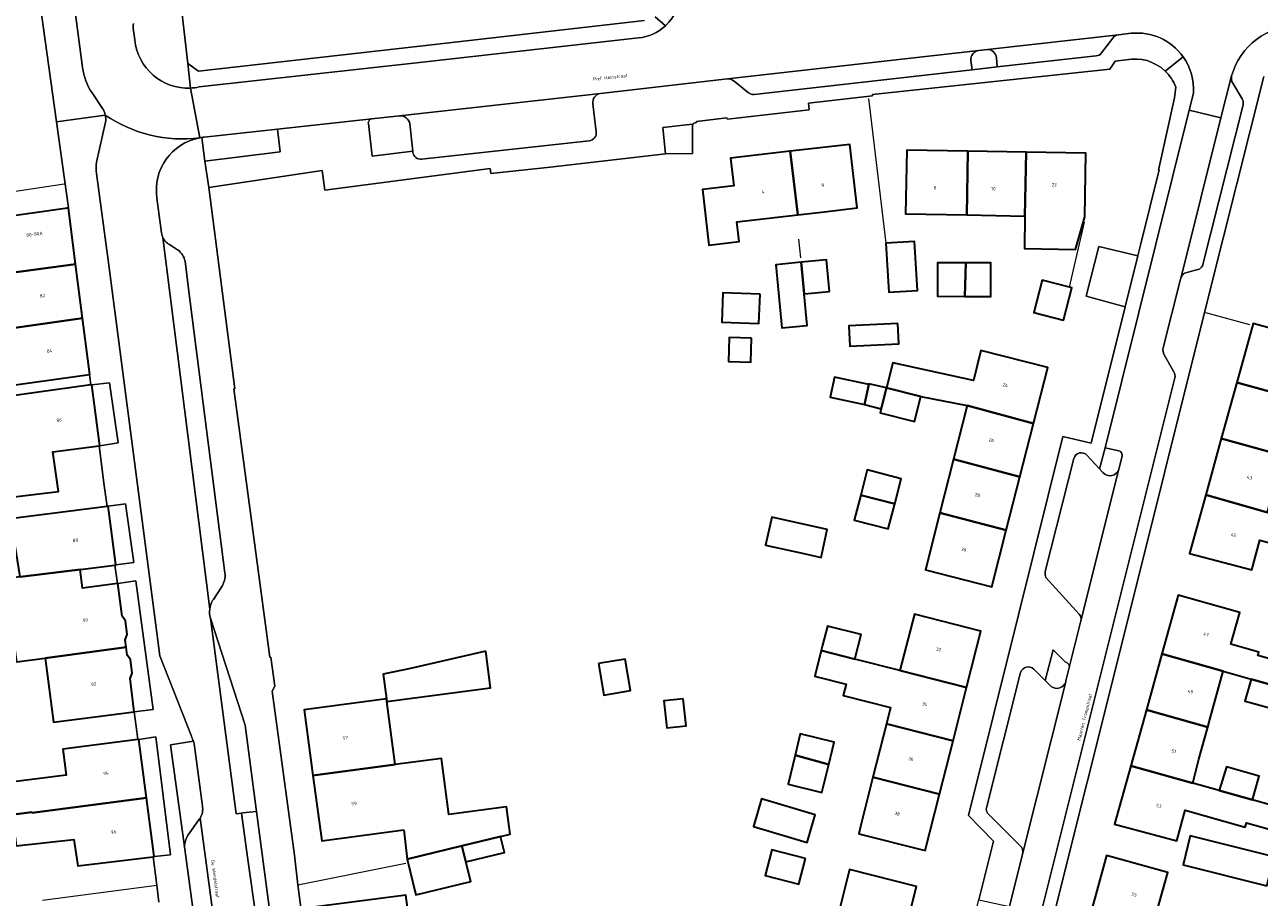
# Model space of a CAD drawing. Header units: metres. Extents: x 197700 to 204338, y 317132 to 325229.
# Tile 981 of 1056: x 199047 to 199181, y 321066 to 321160. Entities that reach past the tile are written whole.
import ezdxf
from ezdxf.enums import TextEntityAlignment as Align

# ---------------------------------------------------------------- set-up
doc = ezdxf.new("R2010")
doc.units = ezdxf.units.M
for name, color, linetype, lineweight in [('B-WE-GR-BEPLANTING_CULTUUR_BODEMBEDEKKER-GV', 90, 'Continuous', 18), ('B-WE-GR-BEPLANTING_CULTUUR_HEESTERS-GV', 90, 'Continuous', 18), ('B-WE-IE-TERREINAFSCHEIDING_KUNSTMATIG_HEKWERK-G', 20, 'IE-TERREINAFSCHEIDING-KUNSTMATIG', 18), ('B-WE-IE-TERREINAFSCHEIDING_KUNSTMATIG_MUUR-G', 90, 'IE-TERREINAFSCHEIDING-KUNSTMATIG-DICHT', 18), ('B-WE-OG-BEBOUWING-GV', 7, 'Continuous', 35), ('B-WE-OG-BEBOUWING-T18', 10, 'Continuous', 18), ('B-WE-OG-TERREIN_ERF-GV', 7, 'Continuous', 18), ('B-WE-OG-TOPOGRAFIE-T18', 10, 'Continuous', 18), ('B-WE-VH-VERHARDING_ASFALT-GV', 252, 'Continuous', 18), ('B-WE-VH-VERHARDING_BETONSTRAATSTEEN-GV', 252, 'Continuous', 18), ('B-WE-VH-VERHARDING_STRAATBAKSTEEN-GV', 252, 'Continuous', 18), ('B-WE-VH-VERHARDING_TEGEL-GV', 252, 'Continuous', 18)]:
    doc.layers.add(name, color=color, linetype=linetype, lineweight=lineweight)
doc.styles.add('NLCS-ISO-M200-T18', font='NLCS-ISO.ttf', dxfattribs={"height": 0.36})
doc.linetypes.add('IE-TERREINAFSCHEIDING-KUNSTMATIG', pattern='A,4,[82,NLCS.SHX,S=0.75,R=90,X=0,Y=0],4,-2', length=10)
doc.linetypes.add('IE-TERREINAFSCHEIDING-KUNSTMATIG-DICHT', pattern='A,8,-1,[82,NLCS.SHX,S=0.75,R=90,X=0,Y=0],-1', length=10)

msp = doc.modelspace()

# ---------------------------------------------------------------- linework, layer by layer
at = {"layer": 'B-WE-GR-BEPLANTING_CULTUUR_BODEMBEDEKKER-GV'}
for points in [[(199150.329, 321157.523, 0.4118327), (199149.473, 321156.436)], [(199152.221, 321156.735, 0.389774), (199151.249, 321157.631)], [(199084.724, 321150.15, 0.4156037), (199084.348, 321149.629)], [(199088.841, 321149.599, 0.3639371), (199087.715, 321150.479)], [(199165.8, 321113.68, 0.3568112), (199165.464, 321114.264)], [(199163.722, 321111.902, 0.577898), (199165.463, 321112.28)], [(199160.101, 321090.838, 0.460709), (199159.682, 321091.404)], [(199158.143, 321088.791, 0.5248287), (199159.71, 321089.305)], [(199065.629, 321081.814, 0.0623452), (199065.434, 321082.868)], [(199066.162, 321074.564, 0.1883253), (199066.411, 321075.862)], [(199066.036, 321074.387, 0.0315475), (199066.162, 321074.564)], [(199064.496, 321071.219, -0.1783845), (199064.882, 321072.744)]]:
    msp.add_lwpolyline(points, format="xyb", dxfattribs=at)
for points in [[(199151.249, 321157.631), (199150.329, 321157.523)], [(199149.473, 321156.436), (199149.598, 321155.421), (199152.317, 321155.761), (199152.221, 321156.735)], [(199084.348, 321149.629), (199084.739, 321146.1), (199089.15, 321146.629), (199088.841, 321149.599)], [(199087.715, 321150.479), (199084.724, 321150.15)], [(199165.464, 321114.264), (199163.974, 321114.585), (199163.358, 321112.304), (199163.722, 321111.902)], [(199165.463, 321112.28), (199165.8, 321113.68)], [(199159.682, 321091.404), (199158.353, 321092.74), (199157.491, 321089.44), (199158.143, 321088.791)], [(199159.731, 321089.387), (199160.101, 321090.838)], [(199159.71, 321089.305), (199159.731, 321089.387)], [(199065.434, 321082.868), (199062.971, 321082.5), (199064.496, 321071.219)], [(199066.411, 321075.862), (199065.629, 321081.814)], [(199064.882, 321072.744), (199066.036, 321074.387)]]:
    msp.add_lwpolyline(points, dxfattribs=at)
msp.add_lwpolyline([(199119.367, 321149.577), (199116.171, 321149.213), (199116.443, 321146.365), (199119.393, 321146.409)], close=True, dxfattribs=at)
at = {"layer": 'B-WE-GR-BEPLANTING_CULTUUR_HEESTERS-GV'}
msp.add_lwpolyline([(199066.363, 321148.124), (199066.659, 321145.551), (199074.816, 321146.557), (199074.539, 321149.009), (199066.602, 321148.153), (199066.482, 321148.14)], close=True, dxfattribs=at)
at = {"layer": 'B-WE-IE-TERREINAFSCHEIDING_KUNSTMATIG_HEKWERK-G'}
for points in [[(199138.399, 321152.326), (199140.28, 321136.71)], [(199026.011, 321139.257), (199051.461, 321143.096)], [(199160.127, 321131.934), (199161.74, 321138.961)], [(199174.827, 321129.195), (199179.57, 321127.9)], [(199076.737, 321067.364), (199088.39, 321069.692)], [(199049.133, 321065.708), (199061.477, 321067.301)]]:
    msp.add_lwpolyline(points, dxfattribs=at)
at = {"layer": 'B-WE-IE-TERREINAFSCHEIDING_KUNSTMATIG_MUUR-G'}
msp.add_lwpolyline([(199131.079, 321135.107), (199130.864, 321137.144)], dxfattribs=at)
at = {"layer": 'B-WE-OG-BEBOUWING-GV'}
for points in [[(199129.918, 321146.629), (199123.48, 321145.89), (199123.845, 321142.902), (199120.475, 321142.515), (199121.156, 321136.494), (199124.415, 321136.868), (199124.169, 321139.013), (199130.757, 321139.769)], [(199133.657, 321140.102), (199137.17, 321140.51), (199136.38, 321147.37), (199129.918, 321146.629), (199130.757, 321139.769)], [(199149.147, 321146.632), (199142.527, 321146.738), (199142.407, 321139.86), (199149.027, 321139.745)], [(199149.027, 321139.745), (199155.304, 321139.635), (199155.424, 321146.532), (199149.147, 321146.632)], [(199161.791, 321139.532), (199161.901, 321146.429), (199155.424, 321146.532), (199155.304, 321139.635), (199155.242, 321136.116), (199160.767, 321136.019)], [(199051.92, 321140.508), (199051.92, 321140.51), (199051.589, 321140.462), (199036.58, 321138.31), (199036.848, 321136.364), (199033.183, 321135.86), (199033.73, 321131.887), (199037.394, 321132.391), (199043.84, 321133.32), (199043.84, 321133.25), (199052.709, 321134.437)], [(199140.28, 321136.71), (199140.59, 321131.39), (199143.68, 321131.57), (199143.37, 321136.89)], [(199131.442, 321131.211), (199131.121, 321134.63), (199128.395, 321134.375), (199129.037, 321127.537), (199131.762, 321127.792)], [(199134.167, 321131.467), (199133.847, 321134.886), (199131.121, 321134.63), (199131.442, 321131.211)], [(199148.819, 321130.95), (199148.905, 321134.569), (199145.872, 321134.581), (199145.858, 321130.961)], [(199148.819, 321130.95), (199151.623, 321130.939), (199151.637, 321134.559), (199148.905, 321134.569)], [(199052.709, 321134.437), (199043.84, 321133.25), (199043.84, 321133.32), (199037.394, 321132.391), (199037.545, 321131.29), (199037.86, 321129), (199038.239, 321126.507), (199038.241, 321126.493), (199044.62, 321127.33), (199053.467, 321128.608)], [(199160.127, 321131.934), (199157.17, 321132.702), (199156.26, 321129.197), (199159.47, 321128.363), (199160.38, 321131.868)], [(199126.675, 321131.178), (199122.669, 321131.332), (199122.547, 321128.175), (199126.554, 321128.021)], [(199044.62, 321127.33), (199038.241, 321126.493), (199038.68, 321123.03), (199041.505, 321123.42), (199041.643, 321123.439), (199042.45, 321123.55), (199044.303, 321123.817), (199044.612, 321121.673), (199044.678, 321121.173), (199045.42, 321121.27), (199054.204, 321122.502), (199054.26, 321122.51), (199053.467, 321128.608)], [(199141.559, 321128.023), (199136.265, 321127.764), (199136.372, 321125.578), (199141.666, 321125.838)], [(199184.868, 321119.808), (199188.936, 321118.687), (199189.939, 321122.601), (199192.284, 321122.014), (199192.883, 321124.439), (199179.955, 321128.012), (199178.196, 321121.648)], [(199125.74, 321126.446), (199123.331, 321126.512), (199123.26, 321123.904), (199125.668, 321123.839)], [(199144.06, 321120.13), (199149.05, 321119.16), (199156.231, 321117.222), (199157.783, 321123.281), (199150.549, 321125.105), (199149.734, 321121.874), (199141.04, 321123.77), (199140.354, 321121.072)], [(199032.36, 321107.55), (199039.85, 321108.46), (199040.36, 321108.52), (199040.35, 321108.61), (199050.86, 321109.85), (199050.24, 321114.14), (199055.234, 321114.788), (199055.33, 321114.8), (199054.45, 321121.4), (199054.355, 321121.387), (199044.826, 321120.048), (199042.161, 321119.674), (199042.488, 321117.029), (199041.097, 321116.857), (199041.317, 321115.081), (199041.51, 321113.512), (199040.03, 321113.33), (199039.965, 321113.832), (199039.698, 321113.799), (199039.648, 321114.203), (199031.661, 321113.214)], [(199137.953, 321119.25), (199138.429, 321121.411), (199134.734, 321122.226), (199134.258, 321120.064)], [(199139.773, 321118.787), (199140.354, 321121.072), (199138.446, 321121.492), (199138.429, 321121.411), (199137.953, 321119.25)], [(199183.189, 321113.739), (199184.868, 321119.808), (199178.196, 321121.648), (199176.518, 321115.576)], [(199144.06, 321120.13), (199140.354, 321121.072), (199139.773, 321118.787), (199139.67, 321118.38), (199143.37, 321117.44)], [(199149.05, 321119.16), (199147.575, 321113.343), (199154.751, 321111.444), (199156.231, 321117.222)], [(199181.505, 321107.585), (199181.656, 321108.198), (199183.189, 321113.739), (199176.518, 321115.576), (199174.84, 321109.504)], [(199154.751, 321111.444), (199147.575, 321113.343), (199146.109, 321107.562), (199153.271, 321105.667)], [(199137.56, 321109.481), (199141.235, 321108.529), (199141.937, 321111.239), (199138.262, 321112.191)], [(199141.235, 321108.529), (199137.56, 321109.481), (199136.858, 321106.771), (199140.533, 321105.819)], [(199184.66, 321106.73), (199181.505, 321107.585), (199174.84, 321109.504), (199173.09, 321103.174), (199179.834, 321101.379), (199180.689, 321104.593), (199186.883, 321102.911), (199187.693, 321105.896)], [(199056.952, 321101.905), (199057.07, 321101.92), (199056.561, 321105.812), (199056.24, 321108.26), (199056.107, 321108.243), (199043.31, 321106.62), (199043.63, 321104.66), (199045.99, 321104.94), (199046.66, 321100.63), (199047.04, 321100.68), (199053.2, 321101.441)], [(199131.4, 321103.145), (199133.27, 321102.731), (199133.941, 321105.76), (199127.94, 321107.089), (199127.269, 321104.06)], [(199146.109, 321107.562), (199144.549, 321101.409), (199151.711, 321099.575), (199153.271, 321105.667)], [(199057.28, 321099.93), (199057.216, 321099.922), (199053.449, 321099.43), (199053.2, 321101.441), (199047.04, 321100.68), (199046.66, 321100.63), (199041.931, 321100.055), (199042.496, 321095.785), (199045.686, 321096.148), (199045.803, 321095.129), (199045.812, 321095.048), (199046.31, 321091.442), (199049.402, 321091.839), (199058.171, 321093.05), (199058.07, 321093.84), (199058.28, 321094.4), (199058.08, 321095.89), (199057.74, 321096.38)], [(199183.22, 321088.61), (199183.913, 321091.166), (199181.27, 321091.91), (199180.481, 321092.133), (199180.586, 321092.505), (199177.567, 321093.359), (199178.531, 321096.773), (199171.867, 321098.655), (199170.104, 321092.304), (199176.741, 321090.435), (199179.76, 321089.585)], [(199141.802, 321090.526), (199149.003, 321088.697), (199150.542, 321094.755), (199143.371, 321096.606)], [(199133.293, 321092.665), (199136.92, 321091.74), (199137.59, 321094.39), (199133.97, 321095.31), (199133.44, 321093.24)], [(199059.032, 321086.064), (199058.61, 321089.67), (199058.82, 321090.22), (199058.63, 321091.72), (199058.28, 321092.19), (199058.171, 321093.05), (199049.402, 321091.839), (199050.32, 321084.94)], [(199097.03, 321092.61), (199088.9, 321090.72), (199085.958, 321090.132), (199086.31, 321087.45), (199086.346, 321087.178), (199089.33, 321087.57), (199097.55, 321088.66)], [(199132.99, 321089.81), (199135.97, 321089.05), (199135.65, 321087.81), (199140.783, 321086.522), (199140.337, 321084.752), (199147.537, 321082.923), (199149.003, 321088.697), (199141.802, 321090.526), (199136.92, 321091.74), (199133.293, 321092.665), (199132.591, 321089.912)], [(199175.071, 321084.395), (199175.304, 321085.236), (199176.741, 321090.435), (199170.104, 321092.304), (199168.428, 321086.266)], [(199109.222, 321091.258), (199109.811, 321087.85), (199112.682, 321088.346), (199112.093, 321091.754)], [(199183.22, 321088.61), (199179.76, 321089.585), (199179.087, 321087.204), (199179.65, 321087.048), (199182.52, 321086.255)], [(199078.359, 321079.162), (199087.241, 321080.36), (199086.346, 321087.178), (199086.31, 321087.45), (199077.41, 321086.28)], [(199118.366, 321087.459), (199116.28, 321087.225), (199116.608, 321084.314), (199118.694, 321084.549)], [(199174.111, 321080.926), (199175.071, 321084.395), (199168.428, 321086.266), (199166.752, 321080.228), (199173.459, 321078.339)], [(199147.537, 321082.923), (199140.337, 321084.752), (199138.883, 321078.974), (199146.07, 321077.149)], [(199060.356, 321076.761), (199059.53, 321083.06), (199059.424, 321083.047), (199051.32, 321082.02), (199051.68, 321079.19), (199045.42, 321078.42), (199042.659, 321078.069), (199041.197, 321077.873), (199041.646, 321074.502), (199042.56, 321074.62), (199043.112, 321074.681), (199045.47, 321074.88), (199047.99, 321075.21), (199048, 321075.13)], [(199134.095, 321080.37), (199134.681, 321082.763), (199131.03, 321083.657), (199130.466, 321081.352)], [(199134.095, 321080.37), (199130.466, 321081.352), (199129.699, 321078.222), (199133.35, 321077.328)], [(199088.17, 321073.29), (199088.54, 321070.14), (199094.465, 321071.574), (199098.635, 321072.584), (199099.66, 321072.84), (199099.29, 321075.79), (199093.034, 321074.963), (199092.234, 321081.019), (199087.241, 321080.36), (199078.359, 321079.162), (199079.3, 321072.1)], [(199184.155, 321072.688), (199184.8, 321075.045), (199183.33, 321075.46), (199183.356, 321075.552), (199182.52, 321075.787), (199179.903, 321076.524), (199176.305, 321077.537), (199173.459, 321078.339), (199166.752, 321080.228), (199164.999, 321073.912), (199171.738, 321072.115), (199172.622, 321075.431), (199179.12, 321073.6), (199179.25, 321074.07)], [(199176.305, 321077.537), (199179.903, 321076.524), (199180.611, 321079.096), (199177.074, 321080.092)], [(199138.883, 321078.974), (199137.544, 321073.652), (199137.349, 321072.877), (199144.526, 321071.069), (199146.07, 321077.149)], [(199061.075, 321070.386), (199061.19, 321070.4), (199060.356, 321076.761), (199048, 321075.13), (199047.99, 321075.21), (199045.47, 321074.88), (199043.112, 321074.681), (199042.56, 321074.62), (199042.89, 321072.14), (199046.18, 321072.49), (199046.28, 321071.58), (199052.53, 321072.25), (199052.95, 321069.41)], [(199132.65, 321074.92), (199126.85, 321076.64), (199125.96, 321073.64), (199131.76, 321071.92)], [(199094.885, 321069.84), (199099.054, 321070.85), (199098.635, 321072.584), (199094.465, 321071.574)], [(199182.229, 321070.39), (199173.18, 321072.641), (199172.401, 321069.51), (199181.45, 321067.259)], [(199088.54, 321070.14), (199089.47, 321066.28), (199095.42, 321067.71), (199094.885, 321069.84), (199094.465, 321071.574)], [(199131.601, 321070.191), (199127.961, 321071.149), (199127.229, 321068.369), (199130.869, 321067.411)], [(199168.955, 321062.26), (199170.75, 321068.68), (199164.12, 321070.51), (199162.347, 321064.08)], [(199142.077, 321061.148), (199143.6, 321067.19), (199136.35, 321069.01), (199134.853, 321063.097)], [(199078.102, 321058.566), (199085.89, 321059.65), (199085.91, 321059.52), (199088.785, 321059.891), (199092.632, 321060.388), (199092.818, 321060.412), (199093.81, 321060.54), (199093.731, 321061.138), (199093.26, 321064.71), (199088.67, 321064.1), (199088.39, 321066.22), (199077.29, 321064.81)]]:
    msp.add_lwpolyline(points, close=True, dxfattribs=at)
at = {"layer": 'B-WE-OG-TERREIN_ERF-GV'}
for points in [[(199054.095, 321238.612), (199058.287, 321206.289), (199060.211, 321190.856), (199063.686, 321166.149), (199064.822, 321156.115), (199065.988, 321155.286), (199089.917, 321157.978), (199114.193, 321160.78)], [(199036.58, 321138.31), (199051.589, 321140.462), (199051.92, 321140.51), (199051.92, 321140.508), (199051.948, 321140.514), (199050.641, 321149.809), (199049.189, 321160.14), (199048.887, 321162.513), (199048.5, 321165.43), (199040.57, 321164.38)], [(199166.24, 321156.503), (199165.047, 321156.37), (199164.49, 321155.489), (199138.816, 321152.778), (199138.836, 321152.637), (199131.92, 321151.829), (199131.982, 321151.105), (199123.146, 321150.109), (199123.101, 321150.245), (199119.814, 321149.863), (199119.82, 321149.754), (199119.522, 321149.681), (199119.496, 321149.592), (199119.367, 321149.577), (199119.393, 321146.409), (199116.443, 321146.365), (199104.004, 321144.928), (199097.574, 321144.237), (199097.505, 321144.768), (199079.633, 321142.43), (199079.34, 321144.56), (199067.09, 321142.7), (199069.92, 321120.95), (199069.82, 321120.94), (199073.71, 321091.95), (199073.81, 321091.96), (199074.22, 321088.84), (199073.956, 321088.27), (199076.369, 321070.564), (199076.737, 321067.364), (199078.195, 321056.146)], [(199181.113, 321154.713), (199175.26, 321131.375), (199165.617, 321092.808), (199158.402, 321063.925), (199154.63, 321048.825)], [(199146.454, 321050.635), (199150.309, 321065.744), (199151.924, 321072.074), (199149.201, 321074.829), (199154.676, 321096.832), (199159.395, 321115.79), (199162.457, 321115.076), (199166.129, 321129.835), (199161.913, 321130.968), (199163.296, 321136.339), (199167.495, 321135.326), (199167.779, 321136.47), (199169.807, 321144.62), (199169.759, 321144.602), (199171.475, 321152.425)], [(199044.826, 321120.048), (199054.355, 321121.387), (199054.204, 321122.502), (199045.42, 321121.27)], [(199043.31, 321106.62), (199056.107, 321108.243), (199055.805, 321110.51), (199055.234, 321114.788), (199050.24, 321114.14), (199050.86, 321109.85), (199040.35, 321108.61)], [(199184.155, 321072.688), (199179.25, 321074.07), (199179.12, 321073.6), (199172.622, 321075.431), (199171.738, 321072.115), (199164.999, 321073.912), (199166.752, 321080.228), (199168.428, 321086.266), (199170.104, 321092.304), (199171.867, 321098.655), (199178.531, 321096.773), (199177.567, 321093.359), (199180.586, 321092.505), (199180.481, 321092.133), (199181.27, 321091.91)], [(199045.42, 321078.42), (199051.68, 321079.19), (199051.32, 321082.02), (199059.424, 321083.047), (199059.309, 321083.935), (199059.032, 321086.064), (199050.32, 321084.94), (199049.402, 321091.839), (199046.31, 321091.442)], [(199182.52, 321086.255), (199179.65, 321087.048), (199179.087, 321087.204), (199179.76, 321089.585), (199176.741, 321090.435), (199175.304, 321085.236), (199175.071, 321084.395), (199174.111, 321080.926), (199173.459, 321078.339), (199176.305, 321077.537), (199177.074, 321080.092), (199180.611, 321079.096), (199179.903, 321076.524), (199182.52, 321075.787)], [(199061.715, 321065.481), (199061.477, 321067.301), (199061.075, 321070.386), (199052.95, 321069.41), (199052.53, 321072.25), (199046.28, 321071.58)]]:
    msp.add_lwpolyline(points, dxfattribs=at)
for points in [[(199170.462, 321155.301, 0.2482008), (199166.24, 321156.503)], [(199171.606, 321153.57, 0.1122832), (199170.462, 321155.301)], [(199171.475, 321152.425, 0.0201237), (199171.606, 321153.57)]]:
    msp.add_lwpolyline(points, format="xyb", dxfattribs=at)
for points in [[(199129.918, 321146.629), (199136.38, 321147.37), (199137.17, 321140.51), (199133.657, 321140.102), (199130.757, 321139.769), (199124.169, 321139.013), (199124.415, 321136.868), (199121.156, 321136.494), (199120.475, 321142.515), (199123.845, 321142.902), (199123.48, 321145.89)], [(199155.304, 321139.635), (199149.027, 321139.745), (199142.407, 321139.86), (199142.527, 321146.738), (199149.147, 321146.632), (199155.424, 321146.532), (199161.901, 321146.429), (199161.791, 321139.532), (199160.767, 321136.019), (199155.242, 321136.116)], [(199140.28, 321136.71), (199143.37, 321136.89), (199143.68, 321131.57), (199140.59, 321131.39)], [(199131.121, 321134.63), (199133.847, 321134.886), (199134.167, 321131.467), (199131.442, 321131.211), (199131.762, 321127.792), (199129.037, 321127.537), (199128.395, 321134.375)], [(199148.905, 321134.569), (199151.637, 321134.559), (199151.623, 321130.939), (199148.819, 321130.95), (199145.858, 321130.961), (199145.872, 321134.581)], [(199160.127, 321131.934), (199160.38, 321131.868), (199159.47, 321128.363), (199156.26, 321129.197), (199157.17, 321132.702)], [(199126.675, 321131.178), (199126.554, 321128.021), (199122.547, 321128.175), (199122.669, 321131.332)], [(199141.559, 321128.023), (199141.666, 321125.838), (199136.372, 321125.578), (199136.265, 321127.764)], [(199181.505, 321107.585), (199184.66, 321106.73), (199187.693, 321105.896), (199186.883, 321102.911), (199180.689, 321104.593), (199179.834, 321101.379), (199173.09, 321103.174), (199174.84, 321109.504), (199176.518, 321115.576), (199178.196, 321121.648), (199179.955, 321128.012), (199192.883, 321124.439), (199192.284, 321122.014), (199189.939, 321122.601), (199188.936, 321118.687), (199184.868, 321119.808), (199183.189, 321113.739), (199181.656, 321108.198)], [(199125.74, 321126.446), (199125.668, 321123.839), (199123.26, 321123.904), (199123.331, 321126.512)], [(199149.05, 321119.16), (199144.06, 321120.13), (199143.37, 321117.44), (199139.67, 321118.38), (199139.773, 321118.787), (199137.953, 321119.25), (199134.258, 321120.064), (199134.734, 321122.226), (199138.429, 321121.411), (199138.446, 321121.492), (199140.354, 321121.072), (199141.04, 321123.77), (199149.734, 321121.874), (199150.549, 321125.105), (199157.783, 321123.281), (199156.231, 321117.222), (199154.751, 321111.444), (199153.271, 321105.667), (199151.711, 321099.575), (199144.549, 321101.409), (199146.109, 321107.562), (199147.575, 321113.343)], [(199055.33, 321114.8), (199057.295, 321115.116), (199056.357, 321121.624), (199054.45, 321121.4)], [(199137.56, 321109.481), (199138.262, 321112.191), (199141.937, 321111.239), (199141.235, 321108.529), (199140.533, 321105.819), (199136.858, 321106.771)], [(199056.561, 321105.812), (199057.07, 321101.92), (199058.986, 321102.192), (199058.113, 321108.512), (199056.24, 321108.26)], [(199131.4, 321103.145), (199127.269, 321104.06), (199127.94, 321107.089), (199133.941, 321105.76), (199133.27, 321102.731)], [(199057.216, 321099.922), (199056.952, 321101.905), (199053.2, 321101.441), (199053.449, 321099.43)], [(199058.171, 321093.05), (199058.28, 321092.19), (199058.63, 321091.72), (199058.82, 321090.22), (199058.61, 321089.67), (199059.032, 321086.064), (199061.087, 321086.319), (199059.225, 321100.219), (199057.28, 321099.93), (199057.74, 321096.38), (199058.08, 321095.89), (199058.28, 321094.4), (199058.07, 321093.84)], [(199135.65, 321087.81), (199135.97, 321089.05), (199132.99, 321089.81), (199132.591, 321089.912), (199133.293, 321092.665), (199133.44, 321093.24), (199133.97, 321095.31), (199137.59, 321094.39), (199136.92, 321091.74), (199141.802, 321090.526), (199143.371, 321096.606), (199150.542, 321094.755), (199149.003, 321088.697), (199147.537, 321082.923), (199146.07, 321077.149), (199144.526, 321071.069), (199137.349, 321072.877), (199137.544, 321073.652), (199138.883, 321078.974), (199140.337, 321084.752), (199140.783, 321086.522)], [(199088.54, 321070.14), (199088.17, 321073.29), (199079.3, 321072.1), (199078.359, 321079.162), (199077.41, 321086.28), (199086.31, 321087.45), (199085.958, 321090.132), (199088.9, 321090.72), (199097.03, 321092.61), (199097.55, 321088.66), (199089.33, 321087.57), (199086.346, 321087.178), (199087.241, 321080.36), (199092.234, 321081.019), (199093.034, 321074.963), (199099.29, 321075.79), (199099.66, 321072.84), (199098.635, 321072.584), (199099.054, 321070.85), (199094.885, 321069.84), (199095.42, 321067.71), (199089.47, 321066.28)], [(199109.222, 321091.258), (199112.093, 321091.754), (199112.682, 321088.346), (199109.811, 321087.85)], [(199118.366, 321087.459), (199118.694, 321084.549), (199116.608, 321084.314), (199116.28, 321087.225)], [(199061.19, 321070.4), (199062.96, 321070.596), (199061.393, 321083.366), (199059.53, 321083.06), (199060.356, 321076.761)], [(199131.03, 321083.657), (199134.681, 321082.763), (199134.095, 321080.37), (199133.35, 321077.328), (199129.699, 321078.222), (199130.466, 321081.352)], [(199132.65, 321074.92), (199131.76, 321071.92), (199125.96, 321073.64), (199126.85, 321076.64)], [(199182.229, 321070.39), (199181.45, 321067.259), (199172.401, 321069.51), (199173.18, 321072.641)], [(199131.601, 321070.191), (199130.869, 321067.411), (199127.229, 321068.369), (199127.961, 321071.149)], [(199167.26, 321056.16), (199160.67, 321058), (199162.347, 321064.08), (199164.12, 321070.51), (199170.75, 321068.68), (199168.955, 321062.26), (199171.785, 321061.48), (199172.537, 321064.209), (199176.011, 321063.264), (199175.256, 321060.524), (199180.57, 321059.06), (199179.08, 321052.81), (199170.328, 321054.069), (199169.725, 321054.13), (199170.084, 321055.277)], [(199134.853, 321063.097), (199136.35, 321069.01), (199143.6, 321067.19), (199142.077, 321061.148), (199140.57, 321055.17), (199133.34, 321057.12)], [(199093.26, 321064.71), (199093.731, 321061.138), (199093.81, 321060.54), (199092.818, 321060.412), (199092.632, 321060.388), (199088.785, 321059.891), (199089.18, 321056.99), (199089.207, 321056.782), (199089.55, 321054.12), (199086.661, 321053.744), (199078.86, 321052.73), (199078.102, 321058.566), (199077.29, 321064.81), (199088.39, 321066.22), (199088.67, 321064.1)]]:
    msp.add_lwpolyline(points, close=True, dxfattribs=at)
at = {"layer": 'B-WE-VH-VERHARDING_ASFALT-GV'}
for points in [[(199047.965, 321242.378), (199048.404, 321246.604), (199041.609, 321245.901), (199042.609, 321238.275), (199042.625, 321238.19), (199042.753, 321237.179), (199052.796, 321160.627), (199053.463, 321155.684)], [(199059.113, 321158.675), (199058.966, 321159.668)], [(199065.122, 321153.465), (199066.119, 321148.084), (199066.238, 321148.105), (199066.363, 321148.124), (199066.482, 321148.14), (199066.602, 321148.153), (199074.539, 321149.009), (199084.724, 321150.15), (199087.715, 321150.479), (199109.443, 321152.883), (199123.165, 321154.445), (199150.329, 321157.523), (199151.249, 321157.631), (199165.417, 321159.219), (199166.788, 321159.38)], [(199113.538, 321158.884), (199090.205, 321156.272), (199066.042, 321153.583)], [(199173.512, 321152.896), (199173.066, 321151.088), (199176.489, 321150.232), (199177.635, 321154.773)], [(199066.119, 321148.084), (199065.122, 321153.465)], [(199054.486, 321152.932), (199055.598, 321151.264)], [(199055.934, 321149.77), (199054.98, 321145.446)], [(199054.967, 321144.233), (199056.238, 321134.853), (199061.802, 321092.117), (199065.22, 321083.407)], [(199061.986, 321137.801), (199061.49, 321141.579)], [(199062.15, 321137.298), (199067.195, 321097.149)], [(199067.195, 321097.149), (199062.15, 321137.298)], [(199063.732, 321135.982), (199062.846, 321136.54)], [(199068.841, 321101.06), (199064.892, 321131.752), (199064.53, 321134.747)], [(199067.516, 321098.088), (199067.593, 321098.205), (199068.46, 321099.533)], [(199066.162, 321074.564), (199068.81, 321054.957), (199073.357, 321055.533), (199073.113, 321057.394), (199071.305, 321070.107), (199070.64, 321075.114), (199070.069, 321075.037), (199069.042, 321082.703), (199067.283, 321096.161)], [(199065.629, 321081.814), (199066.411, 321075.862)], [(199064.496, 321071.219), (199066.731, 321054.694), (199068.81, 321054.957), (199066.162, 321074.564)], [(199066.036, 321074.387), (199064.882, 321072.744)]]:
    msp.add_lwpolyline(points, dxfattribs=at)
for points in [[(199118.03, 321163.988, -0.2163472), (199116.445, 321160.193)], [(199058.966, 321159.668, -0.1052543), (199058.964, 321160.447)], [(199116.445, 321160.193, -0.1646858), (199113.538, 321158.884)], [(199177.635, 321154.773, -0.3355308), (199184.878, 321160.235)], [(199065.122, 321153.465, -0.4001204), (199059.113, 321158.675)], [(199166.788, 321159.38, -0.2708719), (199172.399, 321156.85)], [(199172.399, 321156.85, -0.1737889), (199173.512, 321152.896)], [(199053.463, 321155.684, 0.1152081), (199054.486, 321152.932)], [(199066.042, 321153.583, -0.040637), (199065.122, 321153.465)], [(199055.598, 321151.264, -0.0988387), (199055.914, 321150.55)], [(199055.914, 321150.55, 0.1856249), (199066.119, 321148.084)], [(199066.119, 321148.084, -0.1856249), (199055.914, 321150.55)], [(199055.914, 321150.55, -0.0998712), (199055.934, 321149.77)], [(199061.49, 321141.579, -0.4046588), (199066.119, 321148.084)], [(199054.98, 321145.446, 0.0848781), (199054.967, 321144.233)], [(199062.15, 321137.298, -0.0723106), (199061.986, 321137.801)], [(199062.45, 321136.862, -0.0722089), (199062.15, 321137.298)], [(199062.846, 321136.54, -0.0691913), (199062.45, 321136.862)], [(199064.53, 321134.747, 0.1992073), (199063.732, 321135.982)], [(199068.46, 321099.533, 0.1893972), (199068.841, 321101.06)], [(199067.195, 321097.149, -0.1051564), (199067.516, 321098.088)], [(199067.283, 321096.161, -0.1049724), (199067.195, 321097.149)], [(199065.22, 321083.407, -0.0333019), (199065.434, 321082.868)], [(199065.434, 321082.868, -0.0623452), (199065.629, 321081.814)], [(199066.411, 321075.862, -0.1883253), (199066.162, 321074.564)], [(199066.162, 321074.564, -0.0315475), (199066.036, 321074.387)], [(199064.882, 321072.744, 0.1783845), (199064.496, 321071.219)]]:
    msp.add_lwpolyline(points, format="xyb", dxfattribs=at)
msp.add_lwpolyline([(199074.854, 321055.723), (199072.24, 321075.289), (199070.735, 321075.127), (199070.64, 321075.114), (199071.305, 321070.107), (199073.113, 321057.394), (199073.357, 321055.533)], close=True, dxfattribs=at)
at = {"layer": 'B-WE-VH-VERHARDING_BETONSTRAATSTEEN-GV'}
for points in [[(199165.417, 321159.219), (199151.249, 321157.631)], [(199163.59, 321157.261), (199164.794, 321158.859)], [(199150.329, 321157.523), (199123.165, 321154.445)], [(199126.044, 321152.779), (199149.598, 321155.421), (199149.473, 321156.436)], [(199152.221, 321156.735), (199152.317, 321155.761), (199163.003, 321156.956)], [(199177.635, 321154.773), (199176.489, 321150.232), (199172.143, 321132.875)], [(199123.871, 321154.213), (199125.417, 321152.955)], [(199178.782, 321152.315), (199177.762, 321153.982)], [(199109.443, 321152.883), (199087.715, 321150.479)], [(199108.978, 321148.726), (199108.605, 321151.754)], [(199174.489, 321134.242), (199178.874, 321151.658)], [(199088.841, 321149.599), (199089.15, 321146.629), (199089.163, 321146.508)], [(199090.097, 321145.796), (199108.215, 321147.777)], [(199172.449, 321133.367), (199172.5, 321133.41), (199172.559, 321133.454), (199174.007, 321133.847)], [(199160.602, 321113.43), (199157.497, 321101.206)], [(199163.722, 321111.902), (199163.358, 321112.304), (199162.012, 321113.79)], [(199161.362, 321095.892), (199165.463, 321112.28)], [(199157.567, 321100.558), (199161.174, 321096.621)], [(199158.143, 321088.791), (199157.491, 321089.44), (199156.258, 321090.667)], [(199154.83, 321090.31), (199151.161, 321075.671)], [(199155.044, 321070.685), (199159.71, 321089.305)], [(199151.266, 321075.101), (199154.755, 321071.618)]]:
    msp.add_lwpolyline(points, dxfattribs=at)
for points in [[(199164.794, 321158.859, -0.1896023), (199165.417, 321159.219)], [(199149.473, 321156.436, -0.4118327), (199150.329, 321157.523)], [(199151.249, 321157.631, -0.389774), (199152.221, 321156.735)], [(199163.003, 321156.956, 0.2480749), (199163.59, 321157.261)], [(199177.762, 321153.982, -0.1574226), (199177.635, 321154.773)], [(199123.165, 321154.445, -0.2085272), (199123.871, 321154.213)], [(199108.605, 321151.754, -0.4143681), (199109.443, 321152.883)], [(199125.417, 321152.955, 0.2045913), (199126.044, 321152.779)], [(199178.874, 321151.658, 0.2078354), (199178.782, 321152.315)], [(199087.715, 321150.479, -0.3639371), (199088.841, 321149.599)], [(199108.215, 321147.777, 0.4197727), (199108.978, 321148.726)], [(199089.163, 321146.508, 0.4281132), (199090.097, 321145.796)], [(199172.143, 321132.875, -0.1379446), (199172.449, 321133.367)], [(199174.007, 321133.847, 0.2026717), (199174.489, 321134.242)], [(199162.012, 321113.79, 0.5960056), (199160.602, 321113.43)], [(199165.463, 321112.28, -0.577898), (199163.722, 321111.902)], [(199157.497, 321101.206, 0.1392659), (199157.567, 321100.558)], [(199161.174, 321096.621, -0.1961644), (199161.362, 321095.892)], [(199156.258, 321090.667, 0.5453947), (199154.83, 321090.31)], [(199159.71, 321089.305, -0.5248287), (199158.143, 321088.791)], [(199151.161, 321075.671, 0.2696243), (199151.266, 321075.101)], [(199154.755, 321071.618, -0.2707544), (199155.044, 321070.685)]]:
    msp.add_lwpolyline(points, format="xyb", dxfattribs=at)
msp.add_lwpolyline([(199167.495, 321135.326), (199163.296, 321136.339), (199161.913, 321130.968), (199166.129, 321129.835)], close=True, dxfattribs=at)
at = {"layer": 'B-WE-VH-VERHARDING_STRAATBAKSTEEN-GV'}
for points in [[(199172.143, 321132.875), (199176.489, 321150.232), (199173.066, 321151.088), (199163.974, 321114.585), (199165.464, 321114.264)], [(199170.261, 321125.38), (199172.126, 321132.805), (199172.143, 321132.875)], [(199171.402, 321122.787), (199170.369, 321124.634)], [(199165.8, 321113.68), (199165.463, 321112.28), (199161.362, 321095.892), (199160.101, 321090.838), (199159.731, 321089.387), (199159.71, 321089.305), (199155.044, 321070.685), (199153.622, 321064.999), (199157.022, 321064.235), (199164.304, 321093.315), (199171.505, 321122.153)]]:
    msp.add_lwpolyline(points, dxfattribs=at)
for points in [[(199170.369, 321124.634, -0.2217596), (199170.261, 321125.38)], [(199171.505, 321122.153, 0.1899443), (199171.402, 321122.787)], [(199165.464, 321114.264, -0.3568112), (199165.8, 321113.68)]]:
    msp.add_lwpolyline(points, format="xyb", dxfattribs=at)
at = {"layer": 'B-WE-VH-VERHARDING_TEGEL-GV'}
for points in [[(199041.934, 321240.11), (199040.817, 321239.957), (199042.502, 321226.586), (199040.62, 321226.4), (199040.914, 321223.748), (199041.21, 321221.08), (199041.6, 321218.06), (199041.65, 321217.657), (199043.641, 321217.989), (199048.552, 321178.413), (199046.77, 321178.29), (199047.173, 321175.293), (199047.563, 321172.385), (199049.435, 321172.637), (199050.759, 321162.765), (199048.887, 321162.513), (199049.189, 321160.14), (199050.641, 321149.809), (199055.914, 321150.55)], [(199053.463, 321155.684), (199052.796, 321160.627), (199042.753, 321237.179), (199042.625, 321238.19), (199042.609, 321238.275)], [(199065.122, 321153.465), (199064.822, 321156.115), (199063.686, 321166.149)], [(199114.193, 321160.78), (199089.917, 321157.978), (199065.988, 321155.286), (199064.822, 321156.115), (199065.122, 321153.465)], [(199116.445, 321160.193), (199115.353, 321161.175)], [(199115.353, 321161.175), (199116.445, 321160.193)], [(199058.966, 321159.668), (199059.113, 321158.675)], [(199066.042, 321153.583), (199090.205, 321156.272), (199113.538, 321158.884)], [(199164.794, 321158.859), (199163.59, 321157.261)], [(199166.788, 321159.38), (199165.417, 321159.219)], [(199084.724, 321150.15), (199074.539, 321149.009), (199074.816, 321146.557), (199066.659, 321145.551), (199067.09, 321142.7), (199079.34, 321144.56), (199079.633, 321142.43), (199097.505, 321144.768), (199097.574, 321144.237), (199104.004, 321144.928), (199116.443, 321146.365), (199116.171, 321149.213), (199119.367, 321149.577), (199119.496, 321149.592), (199119.522, 321149.681), (199119.82, 321149.754), (199119.814, 321149.863), (199123.101, 321150.245), (199123.146, 321150.109), (199131.982, 321151.105), (199131.92, 321151.829), (199138.836, 321152.637), (199138.816, 321152.778), (199164.49, 321155.489), (199165.047, 321156.37), (199166.24, 321156.503)], [(199163.003, 321156.956), (199152.317, 321155.761), (199149.598, 321155.421), (199126.044, 321152.779)], [(199172.399, 321156.85), (199170.462, 321155.301)], [(199170.462, 321155.301), (199172.399, 321156.85)], [(199171.505, 321122.153), (199164.304, 321093.315), (199157.022, 321064.235), (199158.402, 321063.925), (199165.617, 321092.808), (199175.26, 321131.375), (199181.113, 321154.713)], [(199123.165, 321154.445), (199109.443, 321152.883)], [(199125.417, 321152.955), (199123.871, 321154.213)], [(199177.762, 321153.982), (199178.782, 321152.315)], [(199055.598, 321151.264), (199054.486, 321152.932)], [(199171.475, 321152.425), (199169.759, 321144.602), (199169.807, 321144.62), (199167.779, 321136.47), (199167.495, 321135.326), (199166.129, 321129.835), (199162.457, 321115.076), (199159.395, 321115.79), (199154.676, 321096.832), (199149.201, 321074.829), (199151.924, 321072.074), (199150.309, 321065.744), (199153.622, 321064.999), (199155.044, 321070.685)], [(199173.066, 321151.088), (199173.512, 321152.896)], [(199055.914, 321150.55), (199050.641, 321149.809), (199051.948, 321140.514), (199051.92, 321140.508), (199052.709, 321134.437), (199053.467, 321128.608), (199054.26, 321122.51), (199054.204, 321122.502), (199054.355, 321121.387), (199054.45, 321121.4)], [(199108.605, 321151.754), (199108.978, 321148.726)], [(199162.012, 321113.79), (199163.358, 321112.304), (199163.974, 321114.585), (199173.066, 321151.088)], [(199178.874, 321151.658), (199174.489, 321134.242)], [(199054.98, 321145.446), (199055.934, 321149.77)], [(199089.163, 321146.508), (199089.15, 321146.629), (199084.739, 321146.1), (199084.348, 321149.629)], [(199066.659, 321145.551), (199066.363, 321148.124), (199066.238, 321148.105), (199066.119, 321148.084)], [(199108.215, 321147.777), (199090.097, 321145.796)], [(199067.283, 321096.161), (199071.014, 321084.625), (199072.24, 321075.289), (199074.854, 321055.723), (199078.195, 321056.146), (199076.737, 321067.364), (199076.369, 321070.564), (199073.956, 321088.27), (199074.22, 321088.84), (199073.81, 321091.96), (199073.71, 321091.95), (199069.82, 321120.94), (199069.92, 321120.95), (199067.09, 321142.7), (199066.659, 321145.551)], [(199065.22, 321083.407), (199061.802, 321092.117), (199056.238, 321134.853), (199054.967, 321144.233)], [(199061.49, 321141.579), (199061.986, 321137.801)], [(199062.846, 321136.54), (199063.732, 321135.982)], [(199064.53, 321134.747), (199064.892, 321131.752), (199068.841, 321101.06)], [(199174.007, 321133.847), (199172.559, 321133.454), (199172.5, 321133.41), (199172.449, 321133.367)], [(199172.143, 321132.875), (199172.126, 321132.805), (199170.261, 321125.38)], [(199170.369, 321124.634), (199171.402, 321122.787)], [(199054.45, 321121.4), (199056.357, 321121.624), (199057.295, 321115.116), (199055.33, 321114.8), (199055.234, 321114.788), (199055.805, 321110.51), (199056.107, 321108.243), (199056.24, 321108.26), (199058.113, 321108.512), (199058.986, 321102.192), (199057.07, 321101.92), (199056.952, 321101.905), (199057.216, 321099.922), (199057.28, 321099.93), (199059.225, 321100.219), (199061.087, 321086.319), (199059.032, 321086.064), (199059.309, 321083.935), (199059.424, 321083.047), (199059.53, 321083.06), (199061.393, 321083.366), (199062.96, 321070.596), (199061.19, 321070.4), (199061.075, 321070.386), (199061.477, 321067.301), (199061.715, 321065.481)], [(199157.497, 321101.206), (199160.602, 321113.43)], [(199161.174, 321096.621), (199157.567, 321100.558)], [(199068.46, 321099.533), (199067.593, 321098.205), (199067.516, 321098.088)], [(199160.101, 321090.838), (199161.362, 321095.892)], [(199156.258, 321090.667), (199157.491, 321089.44), (199158.353, 321092.74), (199159.682, 321091.404)], [(199151.161, 321075.671), (199154.83, 321090.31)], [(199066.731, 321054.694), (199064.496, 321071.219), (199062.971, 321082.5), (199065.434, 321082.868)], [(199154.755, 321071.618), (199151.266, 321075.101)]]:
    msp.add_lwpolyline(points, dxfattribs=at)
for points in [[(199116.445, 321160.193, 0.2163472), (199118.03, 321163.988)], [(199058.964, 321160.447, 0.1052543), (199058.966, 321159.668)], [(199113.538, 321158.884, 0.1646858), (199116.445, 321160.193)], [(199184.878, 321160.235, 0.3355308), (199177.635, 321154.773)], [(199059.113, 321158.675, 0.4001204), (199065.122, 321153.465)], [(199165.417, 321159.219, 0.1896023), (199164.794, 321158.859)], [(199172.399, 321156.85, 0.2708719), (199166.788, 321159.38)], [(199163.59, 321157.261, -0.2480749), (199163.003, 321156.956)], [(199166.24, 321156.503, -0.2482008), (199170.462, 321155.301)], [(199173.512, 321152.896, 0.1737889), (199172.399, 321156.85)], [(199054.486, 321152.932, -0.1152081), (199053.463, 321155.684)], [(199170.462, 321155.301, -0.1122832), (199171.606, 321153.57)], [(199177.635, 321154.773, 0.1574226), (199177.762, 321153.982)], [(199065.122, 321153.465, 0.040637), (199066.042, 321153.583)], [(199123.871, 321154.213, 0.2085272), (199123.165, 321154.445)], [(199171.606, 321153.57, -0.0201237), (199171.475, 321152.425)], [(199109.443, 321152.883, 0.4143681), (199108.605, 321151.754)], [(199126.044, 321152.779, -0.2045913), (199125.417, 321152.955)], [(199178.782, 321152.315, -0.2078354), (199178.874, 321151.658)], [(199055.914, 321150.55, 0.0988387), (199055.598, 321151.264)], [(199055.934, 321149.77, 0.0998712), (199055.914, 321150.55)], [(199084.348, 321149.629, -0.4156037), (199084.724, 321150.15)], [(199066.119, 321148.084, 0.4046588), (199061.49, 321141.579)], [(199108.978, 321148.726, -0.4197727), (199108.215, 321147.777)], [(199054.967, 321144.233, -0.0848781), (199054.98, 321145.446)], [(199090.097, 321145.796, -0.4281132), (199089.163, 321146.508)], [(199061.986, 321137.801, 0.0723106), (199062.15, 321137.298)], [(199062.15, 321137.298, 0.0722089), (199062.45, 321136.862)], [(199062.45, 321136.862, 0.0691913), (199062.846, 321136.54)], [(199063.732, 321135.982, -0.1992073), (199064.53, 321134.747)], [(199172.449, 321133.367, 0.1379446), (199172.143, 321132.875)], [(199174.489, 321134.242, -0.2026717), (199174.007, 321133.847)], [(199170.261, 321125.38, 0.2217596), (199170.369, 321124.634)], [(199171.402, 321122.787, -0.1899443), (199171.505, 321122.153)], [(199160.602, 321113.43, -0.5960056), (199162.012, 321113.79)], [(199157.567, 321100.558, -0.1392659), (199157.497, 321101.206)], [(199068.841, 321101.06, -0.1893972), (199068.46, 321099.533)], [(199067.516, 321098.088, 0.1051564), (199067.195, 321097.149)], [(199067.195, 321097.149, 0.1049724), (199067.283, 321096.161)], [(199161.362, 321095.892, 0.1961644), (199161.174, 321096.621)], [(199154.83, 321090.31, -0.5453947), (199156.258, 321090.667)], [(199159.682, 321091.404, -0.460709), (199160.101, 321090.838)], [(199065.434, 321082.868, 0.0333019), (199065.22, 321083.407)], [(199151.266, 321075.101, -0.2696243), (199151.161, 321075.671)], [(199155.044, 321070.685, 0.2707544), (199154.755, 321071.618)]]:
    msp.add_lwpolyline(points, format="xyb", dxfattribs=at)
msp.add_lwpolyline([(199072.24, 321075.289), (199071.014, 321084.625), (199067.283, 321096.161), (199069.042, 321082.703), (199070.069, 321075.037), (199070.64, 321075.114), (199070.735, 321075.127)], close=True, dxfattribs=at)

# ---------------------------------------------------------------- texts
at = {"layer": 'B-WE-OG-BEBOUWING-T18', "style": 'NLCS-ISO-M200-T18'}
for s, rotation, p in [('6', 6.5, (199133.459, 321143.009)), ('8', 359.1, (199145.585, 321142.688)), ('10', 359.1, (199151.904, 321142.58)), ('4', 6.5, (199127.003, 321142.268)), ('80-80A', 7.4, (199048.255, 321137.673)), ('82', 7.4, (199049.119, 321131.029)), ('84', 7.4, (199049.894, 321125.065)), ('24', 345.8, (199153.195, 321121.357)), ('86', 7.5, (199050.923, 321117.586)), ('26', 345.8, (199151.685, 321115.416)), ('43', 344.7, (199179.566, 321111.38)), ('28', 345.8, (199150.179, 321109.487)), ('45', 344.7, (199177.856, 321105.165)), ('88', 7.4, (199052.686, 321104.592)), ('30', 345.8, (199148.678, 321103.578)), ('90', 7.3, (199053.76, 321095.968)), ('47', 344.6, (199174.888, 321094.433)), ('32', 345.9, (199145.968, 321092.81)), ('92', 6.6, (199054.656, 321089.044)), ('49', 344.6, (199173.183, 321088.25)), ('34', 345.9, (199144.478, 321086.889)), ('57', 7.5, (199081.852, 321083.227)), ('36', 345.9, (199142.986, 321080.96)), ('51', 344.6, (199171.403, 321081.798)), ('94', 7.4, (199055.974, 321079.412)), ('59', 7.5, (199082.797, 321076.137)), ('53', 344.6, (199169.772, 321075.885)), ('38', 345.9, (199141.498, 321075.043)), ('96', 7.4, (199056.805, 321073.075)), ('55', 344.6, (199167.107, 321066.296))]:
    msp.add_text(s, height=0.36, rotation=rotation, dxfattribs=at).set_placement(p, align=Align.MIDDLE)
msp.add_text('22', height=0.36, dxfattribs=at).set_placement((199158.472, 321143.021), align=Align.MIDDLE)
at = {"layer": 'B-WE-OG-TOPOGRAFIE-T18', "style": 'NLCS-ISO-M200-T18'}
for s, rotation, p in [('Piet Heinstraat', 6.4, (199110.504, 321154.633)), ('Maarten Trompstraat', 75.9, (199161.806, 321085.467)), ('De Wendelstraat', 277.6, (199067.801, 321067.997))]:
    msp.add_text(s, height=0.36, rotation=rotation, dxfattribs=at).set_placement(p, align=Align.MIDDLE)

doc.saveas('drawing.dxf')
